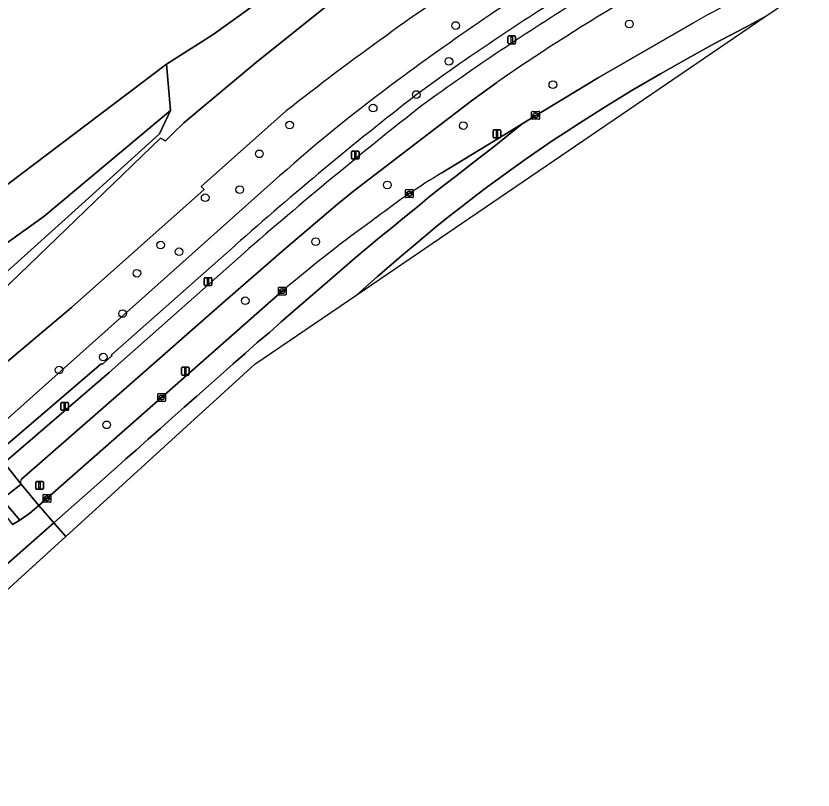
# Model space of a CAD drawing. Extents: x 157793 to 159380, y 380877 to 382313.
# Drawn here: x 158318.2 to 158420, y 381011.9 to 381110.9 of the extents above; entities that cross this region are included whole.
import ezdxf

# ---------------------------------------------------------------- set-up
doc = ezdxf.new("R2010")
doc.units = 0
for name, color, linetype in [('IMGEO_Berm_groen', 7, 'Continuous'), ('IMGEO_Boom', 7, 'Continuous'), ('IMGEO_Damwand', 7, 'Continuous'), ('IMGEO_Erf', 7, 'Continuous'), ('IMGEO_Fietspad_gesloten', 7, 'Continuous'), ('IMGEO_Fietspad_open', 7, 'Continuous'), ('IMGEO_Groenvoorziening', 7, 'Continuous'), ('IMGEO_Kolk', 7, 'Continuous'), ('IMGEO_Lichtmast', 7, 'Continuous'), ('IMGEO_Oever', 7, 'Continuous'), ('IMGEO_Rijbaan_regionaal_gesloten', 7, 'Continuous'), ('IMGEO_Verkeersbordpaal', 7, 'Continuous'), ('IMGEO_Verkeerseiland_open', 7, 'Continuous'), ('IMGEO_Voetpad_open', 7, 'Continuous'), ('IMGEO_Waterloop', 7, 'Continuous')]:
    doc.layers.add(name, color=color, linetype=linetype)

msp = doc.modelspace()

# ---------------------------------------------------------------- linework, layer by layer
at = {"layer": 'IMGEO_Berm_groen'}
for points in [[(158372.57, 381090.83), (158381.18, 381096.08), (158382.82, 381097.08), (158392.48, 381102.91), (158404.75, 381110)], [(158379.6, 381102.36), (158376.36, 381100.01), (158361.31, 381088.46), (158359.26, 381086.8), (158352.37, 381080.99), (158344.91, 381074.47), (158332.34, 381063.43), (158318.86, 381051.68)], [(158351.84, 381090.42), (158314.73, 381057.35)], [(158315.64, 381054.95), (158329.04, 381066.41), (158329.21, 381066.36), (158330.43, 381067.43), (158330.36, 381067.55), (158346.15, 381081.53)], [(158318.81, 381051.04), (158321.1, 381048.32), (158336.73, 381062.07), (158352.18, 381075.7)]]:
    msp.add_lwpolyline(points, dxfattribs=at)
for centre, radius, start, end in [((158570.8, 380826.85), 342.97, 121.6393, 126.4698), ((158500.52, 380940.9), 194.34, 116.3046, 119.5243), ((158550.34, 380853.14), 306.76, 121.6218, 126.1816), ((158534.56, 380878.74), 272.07, 120.7609, 124.7205), ((158500.38, 380922.42), 224.25, 126.5169, 131.4817), ((158661.68, 380725.49), 475.74, 127.9291, 131.5478), ((158418.3, 381014.98), 88.56, 121.0861, 127.6613), ((158469.05, 380938.79), 180, 125.6313, 130.4834), ((158319.3, 381051.33), 0.57, 141.9199, 210.5825)]:
    msp.add_arc(centre, radius, start, end, dxfattribs=at)
at = {"layer": 'IMGEO_Boom'}
for centre in [(158374.35, 381109.65), (158396.53, 381109.84), (158373.48, 381105.07), (158386.76, 381102.09), (158369.33, 381100.83), (158363.8, 381099.09), (158353.13, 381096.92), (158375.31, 381096.86), (158349.26, 381093.25), (158365.61, 381089.27), (158346.76, 381088.67), (158342.34, 381087.63), (158356.46, 381082.02), (158336.64, 381081.59), (158339.01, 381080.73), (158333.62, 381077.98), (158347.46, 381074.47), (158331.78, 381072.83), (158329.32, 381067.27), (158323.67, 381065.61), (158329.76, 381058.61)]:
    msp.add_circle(centre, 0.489, dxfattribs=at)
at = {"layer": 'IMGEO_Damwand'}
for points in [[(158357.64, 381111.94), (158348.92, 381105.01), (158339.62, 381097.21), (158338.19, 381095.83), (158337.25, 381094.92)], [(158341.82, 381089.09), (158352.7, 381098.75)]]:
    msp.add_lwpolyline(points, dxfattribs=at)
msp.add_arc((158606.44, 380774.64), 411.62, 123.6314, 128.0571, dxfattribs=at)
at = {"layer": 'IMGEO_Erf'}
msp.add_lwpolyline([(158317.14, 381089.39), (158337.4, 381104.72), (158343.36, 381108.51), (158353.94, 381116.14)], dxfattribs=at)
at = {"layer": 'IMGEO_Fietspad_gesloten'}
for points in [[(158359.26, 381086.8), (158361.31, 381088.46), (158376.36, 381100.01), (158379.6, 381102.36)], [(158318.86, 381051.68), (158332.34, 381063.43), (158344.91, 381074.47), (158352.37, 381080.99), (158359.26, 381086.8)], [(158347.23, 381080.53), (158330.09, 381065.28), (158316.65, 381053.76), (158318.81, 381051.04)]]:
    msp.add_lwpolyline(points, dxfattribs=at)
for centre, radius, start, end in [((158570.54, 380822.94), 341.54, 121.8633, 125.9264), ((158534.56, 380878.74), 272.07, 120.7609, 124.7205), ((158747.12, 380621.1), 609.09, 128.237, 131.03695), ((158319.3, 381051.33), 0.57, 141.9199, 210.5825)]:
    msp.add_arc(centre, radius, start, end, dxfattribs=at)
at = {"layer": 'IMGEO_Fietspad_open'}
msp.add_lwpolyline([(158316.29, 381049.01), (158318.81, 381051.04), (158316.65, 381053.76), (158316.55, 381053.75), (158315.08, 381052.43)], dxfattribs=at)
at = {"layer": 'IMGEO_Groenvoorziening'}
for points in [[(158337.92, 381098.79), (158337.4, 381104.72), (158317.14, 381089.39), (158304.19, 381078.05), (158290.36, 381066.26)], [(158308.44, 381072.62), (158316.64, 381077.85), (158326.6, 381086.81), (158336.5, 381095.81), (158337.92, 381098.79), (158321.71, 381085.22), (158307.56, 381075.1), (158299.65, 381071.38), (158291.95, 381064.9)], [(158291.95, 381064.9), (158299.65, 381071.38), (158307.56, 381075.1), (158321.71, 381085.22), (158337.92, 381098.79)]]:
    msp.add_lwpolyline(points, dxfattribs=at)
at = {"layer": 'IMGEO_Kolk'}
for p, q in [((158384.05, 381097.74), (158384.05, 381098.59)), ((158384.13, 381098.66), (158384.98, 381098.66)), ((158384.54, 381098.44), (158384.57, 381098.44)), ((158385.05, 381098.59), (158385.05, 381097.74)), ((158384.98, 381097.66), (158384.13, 381097.66)), ((158384.31, 381098.16), (158384.31, 381098.17)), ((158384.75, 381098.12), (158384.35, 381098.12)), ((158384.36, 381098.21), (158384.75, 381098.21)), ((158384.56, 381097.88), (158384.54, 381097.88)), ((158384.8, 381098.17), (158384.8, 381098.16)), ((158367.92, 381087.74), (158367.92, 381088.59)), ((158367.99, 381088.67), (158368.85, 381088.67)), ((158368.41, 381088.45), (158368.43, 381088.45)), ((158368.92, 381088.59), (158368.92, 381087.74)), ((158368.85, 381087.67), (158367.99, 381087.67)), ((158368.18, 381088.16), (158368.18, 381088.17)), ((158368.22, 381088.21), (158368.62, 381088.21)), ((158368.62, 381088.12), (158368.22, 381088.12)), ((158368.43, 381087.89), (158368.4, 381087.89)), ((158368.66, 381088.17), (158368.66, 381088.16)), ((158351.69, 381075.27), (158351.69, 381076.13)), ((158351.76, 381076.2), (158352.61, 381076.2)), ((158352.69, 381076.13), (158352.69, 381075.27)), ((158352.61, 381075.2), (158351.76, 381075.2)), ((158351.95, 381075.69), (158351.95, 381075.71)), ((158351.99, 381075.74), (158352.39, 381075.74)), ((158352.38, 381075.66), (158351.99, 381075.66)), ((158352.2, 381075.42), (158352.17, 381075.42)), ((158352.18, 381075.98), (158352.2, 381075.98)), ((158352.43, 381075.71), (158352.43, 381075.69)), ((158336.27, 381061.67), (158336.27, 381062.53)), ((158336.34, 381062.6), (158337.2, 381062.6)), ((158336.53, 381062.09), (158336.53, 381062.11)), ((158336.57, 381062.14), (158336.97, 381062.14)), ((158336.97, 381062.06), (158336.57, 381062.06)), ((158336.78, 381061.82), (158336.75, 381061.82)), ((158336.76, 381062.38), (158336.78, 381062.38)), ((158337.01, 381062.11), (158337.01, 381062.09)), ((158337.27, 381062.53), (158337.27, 381061.67)), ((158337.2, 381061.6), (158336.34, 381061.6)), ((158321.62, 381048.79), (158321.62, 381049.64)), ((158321.69, 381049.71), (158322.55, 381049.71)), ((158322.62, 381049.64), (158322.62, 381048.79)), ((158322.55, 381048.71), (158321.69, 381048.71)), ((158321.88, 381049.21), (158321.88, 381049.22)), ((158321.92, 381049.26), (158322.32, 381049.26)), ((158322.31, 381049.17), (158321.92, 381049.17)), ((158322.13, 381048.93), (158322.1, 381048.93)), ((158322.11, 381049.49), (158322.13, 381049.49)), ((158322.36, 381049.22), (158322.36, 381049.21))]:
    msp.add_line(p, q, dxfattribs=at)
for points in [[(158384.05, 381097.74), (158384.05, 381098.59)], [(158384.13, 381098.66), (158384.98, 381098.66)], [(158385.05, 381098.59), (158385.05, 381097.74)], [(158384.98, 381097.66), (158384.13, 381097.66)], [(158367.92, 381087.74), (158367.92, 381088.59)], [(158367.99, 381088.67), (158368.85, 381088.67)], [(158368.92, 381088.59), (158368.92, 381087.74)], [(158368.85, 381087.67), (158367.99, 381087.67)], [(158351.69, 381075.27), (158351.69, 381076.13)], [(158351.76, 381076.2), (158352.61, 381076.2)], [(158352.69, 381076.13), (158352.69, 381075.27)], [(158352.61, 381075.2), (158351.76, 381075.2)], [(158336.27, 381061.67), (158336.27, 381062.53)], [(158336.34, 381062.6), (158337.2, 381062.6)], [(158337.27, 381062.53), (158337.27, 381061.67)], [(158337.2, 381061.6), (158336.34, 381061.6)], [(158321.62, 381048.79), (158321.62, 381049.64)], [(158321.69, 381049.71), (158322.55, 381049.71)], [(158322.62, 381049.64), (158322.62, 381048.79)], [(158322.55, 381048.71), (158321.69, 381048.71)]]:
    msp.add_lwpolyline(points, dxfattribs=at)
for centre, radius, start, end in [((158384.13, 381098.59), 0.0765, 91.552, 178.448), ((158384.13, 381098.59), 0.0765, 91.552, 178.448), ((158384.98, 381098.59), 0.0765, 1.552, 88.448), ((158384.98, 381098.59), 0.0765, 1.552, 88.448), ((158384.13, 381097.74), 0.0765, 181.552, 268.448), ((158384.13, 381097.74), 0.0765, 181.552, 268.448), ((158384.35, 381098.17), 0.0403, 85.8775, 175.7526), ((158384.35, 381098.16), 0.0366, 178.938, 274.7102), ((158384.76, 381098.17), 0.0386, 1.7309, 96.639), ((158384.75, 381098.16), 0.043, 264.8664, 352.4533), ((158384.98, 381097.74), 0.0765, 271.552, 358.448), ((158384.98, 381097.74), 0.0765, 271.552, 358.448), ((158368, 381088.59), 0.0765, 91.552, 178.448), ((158368, 381088.59), 0.0765, 91.552, 178.448), ((158368.84, 381088.59), 0.0765, 1.552, 88.448), ((158368.84, 381088.59), 0.0765, 1.552, 88.448), ((158368, 381087.74), 0.0765, 181.552, 268.448), ((158368, 381087.74), 0.0765, 181.552, 268.448), ((158368.22, 381088.17), 0.0403, 85.8775, 175.7526), ((158368.21, 381088.16), 0.0366, 178.938, 274.7102), ((158368.62, 381088.17), 0.0386, 1.7309, 96.639), ((158368.62, 381088.17), 0.043, 264.8664, 352.4533), ((158368.84, 381087.74), 0.0765, 271.552, 358.448), ((158368.84, 381087.74), 0.0765, 271.552, 358.448), ((158351.76, 381076.13), 0.0765, 91.552, 178.448), ((158351.76, 381076.13), 0.0765, 91.552, 178.448), ((158352.61, 381076.13), 0.0765, 1.552, 88.448), ((158352.61, 381076.13), 0.0765, 1.552, 88.448), ((158351.76, 381075.28), 0.0765, 181.552, 268.448), ((158351.76, 381075.28), 0.0765, 181.552, 268.448), ((158351.99, 381075.7), 0.0403, 85.8775, 175.7526), ((158351.98, 381075.69), 0.0366, 178.938, 274.7102), ((158352.39, 381075.7), 0.043, 264.8664, 352.4533), ((158352.39, 381075.71), 0.0386, 1.7309, 96.639), ((158352.61, 381075.28), 0.0765, 271.552, 358.448), ((158352.61, 381075.28), 0.0765, 271.552, 358.448), ((158336.35, 381062.52), 0.0765, 91.552, 178.448), ((158336.35, 381062.52), 0.0765, 91.552, 178.448), ((158336.57, 381062.1), 0.0403, 85.8775, 175.7526), ((158336.56, 381062.09), 0.0366, 178.938, 274.7102), ((158336.97, 381062.1), 0.0386, 1.7309, 96.639), ((158336.97, 381062.1), 0.043, 264.8664, 352.4533), ((158337.19, 381062.52), 0.0765, 1.552, 88.448), ((158337.19, 381062.52), 0.0765, 1.552, 88.448), ((158336.35, 381061.68), 0.0765, 181.552, 268.448), ((158336.35, 381061.68), 0.0765, 181.552, 268.448), ((158337.19, 381061.68), 0.0765, 271.552, 358.448), ((158337.19, 381061.68), 0.0765, 271.552, 358.448), ((158321.69, 381049.64), 0.0765, 91.552, 178.448), ((158321.69, 381049.64), 0.0765, 91.552, 178.448), ((158322.54, 381049.64), 0.0765, 1.552, 88.448), ((158322.54, 381049.64), 0.0765, 1.552, 88.448), ((158321.69, 381048.79), 0.0765, 181.552, 268.448), ((158321.69, 381048.79), 0.0765, 181.552, 268.448), ((158321.92, 381049.22), 0.0403, 85.8775, 175.7526), ((158321.91, 381049.21), 0.0366, 178.938, 274.7102), ((158322.32, 381049.21), 0.043, 264.8664, 352.4533), ((158322.32, 381049.22), 0.0386, 1.7309, 96.639), ((158322.54, 381048.79), 0.0765, 271.552, 358.448), ((158322.54, 381048.79), 0.0765, 271.552, 358.448)]:
    msp.add_arc(centre, radius, start, end, dxfattribs=at)
for centre, major_axis, ratio, start_param, end_param in [((158384.54, 381098.16), (-0.387, 0.002), 0.722429, 4.712389, 7.853982), ((158384.56, 381098.16), (-0.39, 0.002), 0.717154, 1.570796, 4.712389), ((158368.41, 381088.17), (-0.387, 0.002), 0.722429, 4.712389, 7.853982), ((158368.43, 381088.17), (-0.39, 0.002), 0.717154, 1.570796, 4.712389), ((158352.17, 381075.7), (-0.387, 0.002), 0.722429, 4.712389, 7.853982), ((158352.2, 381075.7), (-0.39, 0.002), 0.717154, 1.570796, 4.712389), ((158336.76, 381062.1), (-0.387, 0.002), 0.722429, 4.712389, 7.853982), ((158336.78, 381062.1), (-0.39, 0.002), 0.717154, 1.570796, 4.712389), ((158322.11, 381049.21), (-0.387, 0.002), 0.722429, 4.712389, 7.853982), ((158322.13, 381049.21), (-0.39, 0.002), 0.717154, 1.570796, 4.712389)]:
    msp.add_ellipse(centre, major_axis=major_axis, ratio=ratio, start_param=start_param, end_param=end_param, dxfattribs=at)
at = {"layer": 'IMGEO_Lichtmast'}
for p, q in [((158381.02, 381107.42), (158381.02, 381108.22)), ((158381.02, 381108.22), (158381.02, 381107.42)), ((158381.12, 381108.32), (158381.9, 381108.32)), ((158381.9, 381108.32), (158381.12, 381108.32)), ((158382, 381108.22), (158382, 381107.42)), ((158382, 381107.42), (158382, 381108.22)), ((158381.9, 381107.32), (158381.12, 381107.32)), ((158381.12, 381107.32), (158381.9, 381107.32)), ((158379.12, 381095.4), (158379.12, 381096.2)), ((158379.12, 381096.2), (158379.12, 381095.4)), ((158379.22, 381096.3), (158380.01, 381096.3)), ((158380.01, 381096.3), (158379.22, 381096.3)), ((158380.11, 381096.2), (158380.11, 381095.4)), ((158380.11, 381095.4), (158380.11, 381096.2)), ((158380.01, 381095.3), (158379.22, 381095.3)), ((158379.22, 381095.3), (158380.01, 381095.3)), ((158361.02, 381092.69), (158361.02, 381093.49)), ((158361.02, 381093.49), (158361.02, 381092.69)), ((158361.12, 381093.59), (158361.91, 381093.59)), ((158361.91, 381093.59), (158361.12, 381093.59)), ((158362.01, 381093.49), (158362.01, 381092.69)), ((158362.01, 381092.69), (158362.01, 381093.49)), ((158361.91, 381092.59), (158361.12, 381092.59)), ((158361.12, 381092.59), (158361.91, 381092.59)), ((158342.21, 381076.52), (158342.21, 381077.32)), ((158342.21, 381077.32), (158342.21, 381076.52)), ((158342.31, 381077.42), (158343.1, 381077.42)), ((158343.1, 381077.42), (158342.31, 381077.42)), ((158343.2, 381077.32), (158343.2, 381076.52)), ((158343.2, 381076.52), (158343.2, 381077.32)), ((158343.1, 381076.42), (158342.31, 381076.42)), ((158342.31, 381076.42), (158343.1, 381076.42)), ((158339.31, 381065.08), (158339.31, 381065.88)), ((158339.31, 381065.88), (158339.31, 381065.08)), ((158339.41, 381065.98), (158340.2, 381065.98)), ((158340.2, 381065.98), (158339.41, 381065.98)), ((158340.3, 381065.88), (158340.3, 381065.08)), ((158340.3, 381065.08), (158340.3, 381065.88)), ((158340.2, 381064.98), (158339.41, 381064.98)), ((158339.41, 381064.98), (158340.2, 381064.98)), ((158323.9, 381060.57), (158323.9, 381061.37)), ((158323.9, 381061.37), (158323.9, 381060.57)), ((158324, 381061.47), (158324.79, 381061.47)), ((158324.79, 381061.47), (158324, 381061.47)), ((158324.89, 381061.37), (158324.89, 381060.57)), ((158324.89, 381060.57), (158324.89, 381061.37)), ((158324.79, 381060.47), (158324, 381060.47)), ((158324, 381060.47), (158324.79, 381060.47))]:
    msp.add_line(p, q, dxfattribs=at)
for points in [[(158381.43, 381108.2), (158381.59, 381108.2), (158381.59, 381107.45), (158381.43, 381107.45), (158381.43, 381108.2)], [(158379.54, 381096.17), (158379.69, 381096.17), (158379.69, 381095.42), (158379.54, 381095.42), (158379.54, 381096.17)], [(158361.44, 381093.47), (158361.59, 381093.47), (158361.59, 381092.72), (158361.44, 381092.72), (158361.44, 381093.47)], [(158342.63, 381077.3), (158342.78, 381077.3), (158342.78, 381076.55), (158342.63, 381076.55), (158342.63, 381077.3)], [(158339.73, 381065.85), (158339.88, 381065.85), (158339.88, 381065.1), (158339.73, 381065.1), (158339.73, 381065.85)], [(158324.32, 381061.34), (158324.47, 381061.34), (158324.47, 381060.59), (158324.32, 381060.59), (158324.32, 381061.34)]]:
    msp.add_lwpolyline(points, dxfattribs=at)
for centre, start, end in [((158381.12, 381108.22), 90, 180), ((158381.12, 381108.22), 90, 180), ((158381.9, 381108.22), 0, 90), ((158381.9, 381108.22), 360, 90), ((158381.12, 381107.42), 180, 270), ((158381.12, 381107.42), 180, 270), ((158381.9, 381107.42), 270, 0), ((158381.9, 381107.42), 270, 0), ((158379.22, 381096.2), 90, 180), ((158379.22, 381096.2), 90, 180), ((158379.22, 381095.4), 180, 270), ((158379.22, 381095.4), 180, 270), ((158380.01, 381096.2), 0, 90), ((158380.01, 381096.2), 360, 90), ((158380.01, 381095.4), 270, 0), ((158380.01, 381095.4), 270, 0), ((158361.12, 381093.49), 90, 180), ((158361.12, 381093.49), 90, 180), ((158361.91, 381093.49), 0, 90), ((158361.91, 381093.49), 360, 90), ((158361.12, 381092.69), 180, 270), ((158361.12, 381092.69), 180, 270), ((158361.91, 381092.69), 270, 0), ((158361.91, 381092.69), 270, 0), ((158342.31, 381077.32), 90, 180), ((158342.31, 381077.32), 90, 180), ((158343.1, 381077.32), 0, 90), ((158343.1, 381077.32), 360, 90), ((158342.31, 381076.52), 180, 270), ((158342.31, 381076.52), 180, 270), ((158343.1, 381076.52), 270, 0), ((158343.1, 381076.52), 270, 0), ((158339.41, 381065.88), 90, 180), ((158339.41, 381065.88), 90, 180), ((158340.2, 381065.88), 0, 90), ((158340.2, 381065.88), 360, 90), ((158339.41, 381065.08), 180, 270), ((158339.41, 381065.08), 180, 270), ((158340.2, 381065.08), 270, 0), ((158340.2, 381065.08), 270, 0), ((158324, 381061.37), 90, 180), ((158324, 381061.37), 90, 180), ((158324.79, 381061.37), 0, 90), ((158324.79, 381061.37), 360, 90), ((158324, 381060.57), 180, 270), ((158324, 381060.57), 180, 270), ((158324.79, 381060.57), 270, 0), ((158324.79, 381060.57), 270, 0)]:
    msp.add_arc(centre, 0.1, start, end, dxfattribs=at)
at = {"layer": 'IMGEO_Oever'}
for points in [[(158353.94, 381116.14), (158343.36, 381108.51), (158337.4, 381104.72), (158337.92, 381098.79), (158336.5, 381095.81), (158326.6, 381086.81), (158316.64, 381077.85)], [(158316.21, 381075.58), (158336.62, 381095.27), (158337.25, 381094.92), (158338.19, 381095.83), (158339.62, 381097.21), (158348.92, 381105.01), (158357.64, 381111.94)], [(158352.7, 381098.75), (158341.82, 381089.09), (158342.21, 381088.67), (158325.24, 381073.59), (158312.74, 381063.09)], [(158314.73, 381057.35), (158351.84, 381090.42)]]:
    msp.add_lwpolyline(points, dxfattribs=at)
for centre, radius, start, end in [((158570.8, 380826.85), 342.97, 121.6393, 126.4698), ((158606.44, 380774.64), 411.62, 123.6314, 128.0571), ((158500.38, 380922.42), 224.25, 126.5169, 131.4817)]:
    msp.add_arc(centre, radius, start, end, dxfattribs=at)
at = {"layer": 'IMGEO_Rijbaan_regionaal_gesloten'}
for points in [[(158324.52, 381044.35), (158348.7, 381066.36), (158361.7, 381075.22), (158364.31, 381077.53), (158367.44, 381080.21), (158368.94, 381081.5), (158371.98, 381084.04), (158373.63, 381085.36), (158375.3, 381086.66), (158376.88, 381087.86), (158378.45, 381089.06), (158381.71, 381091.42), (158383.34, 381092.63), (158386.68, 381094.91), (158388.34, 381095.99), (158390.15, 381097.17), (158393.43, 381099.25), (158396.99, 381101.44), (158400.5, 381103.48), (158404.03, 381105.48), (158407.51, 381107.41), (158411.15, 381109.33), (158413.83, 381110.75), (158420.01, 381114.96)], [(158361.7, 381075.22), (158413.83, 381110.75), (158411.15, 381109.33), (158407.51, 381107.41), (158404.03, 381105.48), (158400.5, 381103.48), (158396.99, 381101.44), (158393.43, 381099.25), (158390.15, 381097.17), (158388.34, 381095.99), (158386.68, 381094.91), (158383.34, 381092.63), (158381.71, 381091.42), (158378.45, 381089.06), (158376.88, 381087.86), (158375.3, 381086.66), (158373.63, 381085.36), (158371.98, 381084.04), (158368.94, 381081.5), (158367.44, 381080.21), (158364.31, 381077.53), (158361.7, 381075.22)], [(158404.75, 381110), (158392.48, 381102.91), (158382.82, 381097.08), (158379.04, 381094.03), (158377.46, 381092.81), (158375.89, 381091.59), (158374.31, 381090.36), (158372.74, 381089.14), (158370.97, 381087.77), (158369.45, 381086.47), (158367.8, 381085.16), (158366.21, 381083.85), (158364.61, 381082.55), (158363.02, 381081.24), (158361.45, 381079.9), (158359.86, 381078.51), (158358.25, 381077.14), (158355.15, 381074.46), (158353.62, 381073.13), (158352.04, 381071.76), (158350.54, 381070.41), (158349, 381069.12), (158347.45, 381067.74), (158345.92, 381066.39), (158344.3, 381064.96), (158342.77, 381063.6), (158341.26, 381062.29), (158339.66, 381060.86), (158338.14, 381059.52), (158336.61, 381058.15), (158335.06, 381056.77), (158333.5, 381055.38), (158332.2, 381054.26), (158331.06, 381053.22), (158323.01, 381046.1), (158324.52, 381044.35)], [(158352.18, 381075.7), (158336.73, 381062.07), (158321.1, 381048.32), (158323.01, 381046.1), (158331.06, 381053.22), (158332.2, 381054.26), (158333.5, 381055.38), (158335.06, 381056.77), (158336.61, 381058.15), (158338.14, 381059.52), (158339.66, 381060.86), (158341.26, 381062.29), (158342.77, 381063.6), (158344.3, 381064.96), (158345.92, 381066.39), (158347.45, 381067.74), (158349, 381069.12), (158350.54, 381070.41), (158352.04, 381071.76), (158353.62, 381073.13), (158355.15, 381074.46), (158358.25, 381077.14), (158359.86, 381078.51), (158361.45, 381079.9), (158363.02, 381081.24), (158364.61, 381082.55), (158366.21, 381083.85), (158367.8, 381085.16), (158369.45, 381086.47), (158370.97, 381087.77), (158372.74, 381089.14), (158374.31, 381090.36), (158375.89, 381091.59), (158377.46, 381092.81), (158379.04, 381094.03), (158382.82, 381097.08)], [(158382.82, 381097.08), (158381.18, 381096.08), (158372.57, 381090.83)], [(158286.93, 381014.3), (158323.01, 381046.1), (158321.1, 381048.32), (158319.93, 381047.31), (158318.66, 381046.42), (158317.74, 381045.87)]]:
    msp.add_lwpolyline(points, dxfattribs=at)
msp.add_lwpolyline([(158288.88, 381011.93), (158306.44, 381027.9), (158324.52, 381044.35), (158323.01, 381046.1), (158286.93, 381014.3)], close=True, dxfattribs=at)
for centre, radius, start, end in [((158500.52, 380940.9), 194.34, 116.3046, 119.5243), ((158418.3, 381014.98), 88.56, 121.0861, 127.6613), ((158469.05, 380938.79), 180, 125.6313, 130.4834)]:
    msp.add_arc(centre, radius, start, end, dxfattribs=at)
at = {"layer": 'IMGEO_Verkeersbordpaal'}
for p, q in [((158320.69, 381050.47), (158320.69, 381051.27)), ((158320.69, 381051.27), (158320.69, 381050.47)), ((158320.79, 381051.37), (158321.57, 381051.37)), ((158321.57, 381051.37), (158320.79, 381051.37)), ((158321.67, 381051.27), (158321.67, 381050.47)), ((158321.67, 381050.47), (158321.67, 381051.27)), ((158321.57, 381050.37), (158320.79, 381050.37)), ((158320.79, 381050.37), (158321.57, 381050.37))]:
    msp.add_line(p, q, dxfattribs=at)
msp.add_lwpolyline([(158321.1, 381051.25), (158321.26, 381051.25), (158321.26, 381050.5), (158321.1, 381050.5), (158321.1, 381051.25)], dxfattribs=at)
for centre, start, end in [((158320.79, 381051.27), 90, 180), ((158320.79, 381051.27), 90, 180), ((158321.57, 381051.27), 0, 90), ((158321.57, 381051.27), 360, 90), ((158320.79, 381050.47), 180, 270), ((158320.79, 381050.47), 180, 270), ((158321.57, 381050.47), 270, 0), ((158321.57, 381050.47), 270, 0)]:
    msp.add_arc(centre, 0.1, start, end, dxfattribs=at)
at = {"layer": 'IMGEO_Verkeerseiland_open'}
msp.add_lwpolyline([(158315.77, 381048.29), (158317.74, 381045.87), (158318.66, 381046.42), (158316.52, 381048.95)], dxfattribs=at)
at = {"layer": 'IMGEO_Voetpad_open'}
for points in [[(158346.15, 381081.53), (158330.36, 381067.55), (158330.43, 381067.43), (158329.21, 381066.36), (158329.04, 381066.41), (158315.64, 381054.95), (158316.65, 381053.76), (158330.09, 381065.28), (158347.23, 381080.53)], [(158316.52, 381048.95), (158318.66, 381046.42), (158319.93, 381047.31), (158321.1, 381048.32), (158318.81, 381051.04), (158316.29, 381049.01)]]:
    msp.add_lwpolyline(points, dxfattribs=at)
for centre, radius, start, end in [((158550.34, 380853.14), 306.76, 121.6218, 126.1816), ((158570.54, 380822.94), 341.54, 121.8633, 125.9264), ((158661.68, 380725.49), 475.74, 127.9291, 131.5478), ((158747.12, 380621.1), 609.09, 128.237, 131.03695)]:
    msp.add_arc(centre, radius, start, end, dxfattribs=at)
at = {"layer": 'IMGEO_Waterloop'}
for points in [[(158357.64, 381111.94), (158348.92, 381105.01), (158339.62, 381097.21), (158338.19, 381095.83), (158337.25, 381094.92), (158336.62, 381095.27), (158316.21, 381075.58)], [(158342.21, 381088.67), (158341.82, 381089.09), (158352.7, 381098.75)], [(158312.35, 381063.76), (158312.74, 381063.09), (158325.24, 381073.59), (158342.21, 381088.67)]]:
    msp.add_lwpolyline(points, dxfattribs=at)
msp.add_arc((158606.44, 380774.64), 411.62, 123.6314, 128.0571, dxfattribs=at)

doc.saveas('drawing.dxf')
